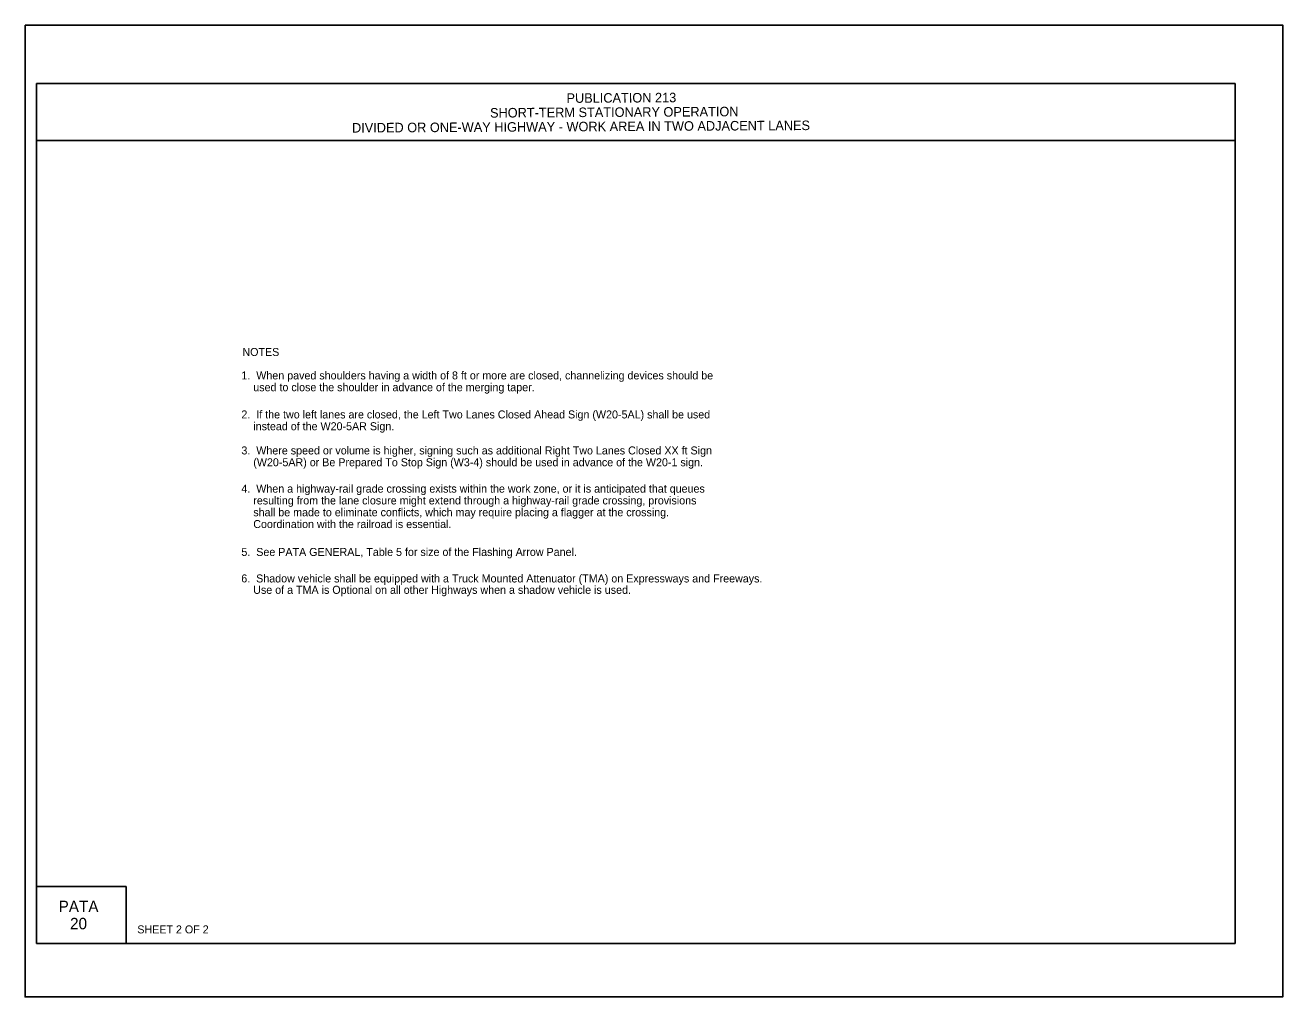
# Model space of a CAD drawing. Extents: x -14145 to -13521, y 30244 to 30661.
# Drawn here: x -13892.17 to -13859.17, y 30370.81 to 30396.31 of the extents above; entities that cross this region are included whole.
import ezdxf

# ---------------------------------------------------------------- set-up
doc = ezdxf.new("R2010")
doc.units = 0
for name, color, linetype in [('10', 7, 'Continuous'), ('2', 7, 'Continuous'), ('4', 7, 'Continuous'), ('61', 7, 'Continuous')]:
    doc.layers.add(name, color=color, linetype=linetype)

msp = doc.modelspace()

# ---------------------------------------------------------------- linework, layer by layer
at = {"layer": '10'}
for p, q in [((-13891.874, 30394.777), (-13860.422, 30394.777)), ((-13891.874, 30372.207), (-13891.874, 30394.777)), ((-13860.422, 30394.777), (-13860.422, 30372.207)), ((-13891.874, 30393.277), (-13860.422, 30393.277)), ((-13891.874, 30373.707), (-13889.524, 30373.707)), ((-13889.524, 30373.707), (-13889.524, 30372.207)), ((-13860.422, 30372.207), (-13891.874, 30372.207))]:
    msp.add_line(p, q, dxfattribs=at)
at = {"layer": '61'}
msp.add_lwpolyline([(-13892.174, 30396.307), (-13859.174, 30396.307), (-13859.174, 30370.807), (-13892.174, 30370.807)], close=True, dxfattribs=at)

# ---------------------------------------------------------------- texts
at = {"layer": '2'}
for s, p in [('NOTES', (-13886.473, 30387.625)), ('1.  When paved shoulders having a width of 8 ft or more are closed, channelizing devices should be', (-13886.5, 30387.01)), ('    used to close the shoulder in advance of the merging taper.', (-13886.5, 30386.7)), ('2.  If the two left lanes are closed, the Left Two Lanes Closed Ahead Sign (W20-5AL) shall be used', (-13886.5, 30385.986)), ('    instead of the W20-5AR Sign.', (-13886.5, 30385.676)), ('3.  Where speed or volume is higher, signing such as additional Right Two Lanes Closed XX ft Sign ', (-13886.5, 30385.041)), ('    (W20-5AR) or Be Prepared To Stop Sign (W3-4) should be used in advance of the W20-1 sign.', (-13886.5, 30384.731)), ('4.  When a highway-rail grade crossing exists within the work zone, or it is anticipated that queues', (-13886.5, 30384.039)), ('    resulting from the lane closure might extend through a highway-rail grade crossing, provisions', (-13886.5, 30383.729)), ('    shall be made to eliminate conflicts, which may require placing a flagger at the crossing.', (-13886.5, 30383.419)), ('    Coordination with the railroad is essential.', (-13886.5, 30383.109)), ('5.  See PATA GENERAL, Table 5 for size of the Flashing Arrow Panel.', (-13886.5, 30382.377)), ('6.  Shadow vehicle shall be equipped with a Truck Mounted Attenuator (TMA) on Expressways and Freeways.', (-13886.502, 30381.682)), ('    Use of a TMA is Optional on all other Highways when a shadow vehicle is used.', (-13886.502, 30381.383)), ('SHEET 2 OF 2', (-13889.231, 30372.472))]:
    msp.add_text(s, height=0.21, dxfattribs=at).set_placement(p)
at = {"layer": '4'}
for s, p in [('PUBLICATION 213', (-13877.969, 30394.267)), ('SHORT-TERM STATIONARY OPERATION', (-13879.975, 30393.881)), ('DIVIDED OR ONE-WAY HIGHWAY - WORK AREA IN TWO ADJACENT LANES', (-13883.597, 30393.488))]:
    msp.add_text(s, height=0.25, rotation=0.31, dxfattribs=at).set_placement(p)
for s, p in [('PATA', (-13891.296, 30373.03)), ('20', (-13890.996, 30372.58))]:
    msp.add_text(s, height=0.3, dxfattribs=at).set_placement(p)

doc.saveas('drawing.dxf')
